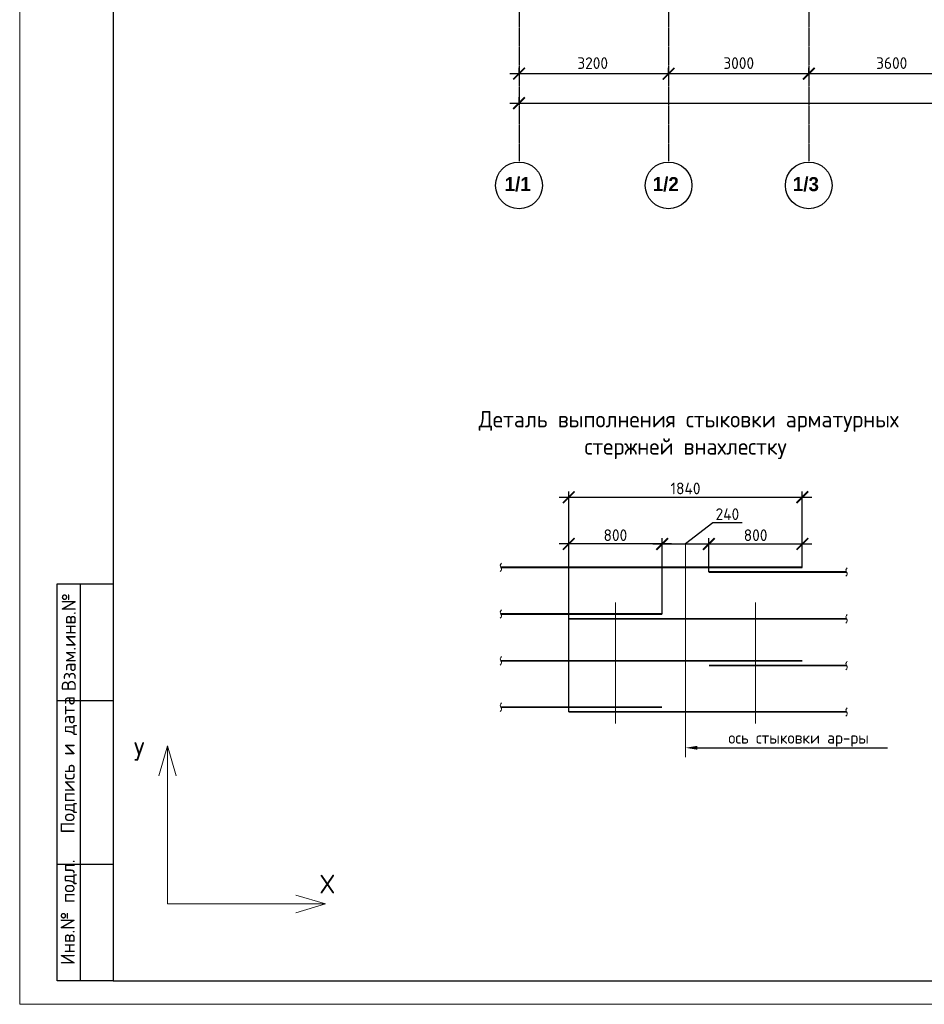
# Model space of a CAD drawing. Header units: millimetres. Extents: x -93479 to 1057970, y -66333 to 172656.
# Tile 330 of 473: x 612538 to 631895, y 1090 to 22158. Entities that reach past the tile are written whole.
import ezdxf
from ezdxf import colors
from ezdxf.entities.mleader import LeaderData, LeaderLine
from ezdxf.enums import TextEntityAlignment as Align
from ezdxf.math import Vec2, Vec3

# ---------------------------------------------------------------- set-up
doc = ezdxf.new("R2010")
doc.units = ezdxf.units.MM
for name, pattern in [('______5', [1100, 800, -100, 100, -100]), ('CENTER2', [28.575, 19.05, -3.175, 3.175, -3.175]), ('осевая', [50.8, 31.75, -6.35, 6.35, -6.35])]:
    doc.linetypes.add(name, pattern=pattern)
for name, color, linetype, lineweight in [('0.20 __', 4, 'Continuous', 20), ('Арматура', 152, 'Continuous', 40), ('Выноски', 20, 'Continuous', 20), ('Осевая', 10, 'CENTER2', 20), ('Оси', 40, '______5', 18), ('подоснова', 151, 'Continuous', 5), ('РАЗМЕРЫ', 7, 'Continuous', 9), ('СПДС_РАЗМЕРЫ', 152, 'Continuous', 25), ('Текст', 7, 'Continuous', 25), ('ТОНКИЕ', 7, 'Continuous', 9), ('Узлы', 7, 'Continuous', 0)]:
    doc.layers.add(name, color=color, linetype=linetype, lineweight=lineweight)
doc.layers.add('ТОЛСТЫЕ_ОСНОВНЫЕ', color=6, linetype='Continuous')
doc.styles.add('GOST-2.304_Type-B', font='GOST_Common.ttf')
doc.styles.add('MtXpl_Century Gothic', font='GOTHICB.TTF', dxfattribs={"height": 0.2})
doc.styles.add('style1', font='GOST_Common.ttf', dxfattribs={"height": 500})
doc.styles.add('Украинский', font='isocpeur.ttf', dxfattribs={"oblique": 12})
doc.dimstyles.new('5х', dxfattribs={"dimscale": 100, "dimtxt": 2.5, "dimasz": 2.5, "dimexe": 1.25, "dimexo": 0, "dimtad": 1, "dimdec": 0, "dimlfac": 0.2, "dimtxsty": 'GOST-2.304_Type-B', "dimblk": 'ARCHTICK', "dimcen": 2.5, "dimdle": 2, "dimadec": 0, "dimazin": 2, "dimtfac": 0.75, "dimtdec": 0, "dimtmove": 1, "dimatfit": 3, "dimfxl": 1, "dimtolj": 1, "dimarcsym": 1})
doc.dimstyles.new('СПДС', dxfattribs={"dimscale": 100, "dimtxt": 2.5, "dimasz": 2.5, "dimexe": 1.25, "dimexo": 0, "dimtad": 1, "dimdec": 0, "dimtxsty": 'GOST-2.304_Type-B', "dimblk": 'ARCHTICK', "dimcen": 2.5, "dimdle": 2, "dimadec": 0, "dimazin": 2, "dimtfac": 0.75, "dimtdec": 0, "dimtmove": 1, "dimatfit": 3, "dimfxl": 1, "dimtolj": 1, "dimarcsym": 1})

# ---------------------------------------------------------------- blocks, each defined once
blk = doc.blocks.new('_ArchTick')
at = {"color": 0, "linetype": 'ByBlock', "const_width": 0.15}
blk.add_lwpolyline([(-0.5, -0.5), (0.5, 0.5)], dxfattribs=at)
blk = doc.blocks.new('*D2014')
at = {"layer": 'DEFPOINTS', "color": 0, "ltscale": 100, "transparency": 16777216}
for p in [(-5586, -35036), (51514, -35036), (51514, -35036)]:
    blk.add_point(p, dxfattribs=at)
at = {"layer": 'СПДС_РАЗМЕРЫ', "color": 0, "lineweight": -2, "transparency": 16777216}
for p, q in [((-5586, -35036), (-5586, -34911)), ((51514, -35036), (51514, -34911)), ((-5786, -35036), (51714, -35036))]:
    blk.add_line(p, q, dxfattribs=at)
at = {"layer": 'СПДС_РАЗМЕРЫ', "color": 0, "lineweight": -2, "ltscale": 100, "transparency": 16777216, "xscale": 250, "yscale": 250, "zscale": 250, "rotation": 180}
blk.add_blockref('_ArchTick', (-5586, -35036), dxfattribs=at)
at = {"layer": 'СПДС_РАЗМЕРЫ', "color": 0, "lineweight": -2, "ltscale": 100, "transparency": 16777216, "xscale": 250, "yscale": 250, "zscale": 250}
blk.add_blockref('_ArchTick', (51514, -35036), dxfattribs=at)
at = {"layer": 'СПДС_РАЗМЕРЫ', "color": 0, "ltscale": 100, "transparency": 16777216, "insert": (22931, -34811), "char_height": 250, "attachment_point": 5, "style": 'GOST-2.304_Type-B'}
blk.add_mtext('\\A1;57100', dxfattribs=at)
blk = doc.blocks.new('*D2023')
at = {"layer": 'DEFPOINTS', "color": 0, "ltscale": 100, "transparency": 16777216}
for p in [(-5586, -34405), (-2386, -34405), (-2386, -34405)]:
    blk.add_point(p, dxfattribs=at)
at = {"layer": 'СПДС_РАЗМЕРЫ', "color": 0, "lineweight": -2, "transparency": 16777216}
for p, q in [((-5586, -34405), (-5586, -34280)), ((-2386, -34405), (-2386, -34280)), ((-5786, -34405), (-2186, -34405))]:
    blk.add_line(p, q, dxfattribs=at)
at = {"layer": 'СПДС_РАЗМЕРЫ', "color": 0, "lineweight": -2, "ltscale": 100, "transparency": 16777216, "xscale": 250, "yscale": 250, "zscale": 250, "rotation": 180}
blk.add_blockref('_ArchTick', (-5586, -34405), dxfattribs=at)
at = {"layer": 'СПДС_РАЗМЕРЫ', "color": 0, "lineweight": -2, "ltscale": 100, "transparency": 16777216, "xscale": 250, "yscale": 250, "zscale": 250}
blk.add_blockref('_ArchTick', (-2386, -34405), dxfattribs=at)
at = {"layer": 'СПДС_РАЗМЕРЫ', "color": 0, "ltscale": 100, "transparency": 16777216, "insert": (-4011, -34180), "char_height": 250, "attachment_point": 5, "style": 'GOST-2.304_Type-B'}
blk.add_mtext('\\A1;3200', dxfattribs=at)
blk = doc.blocks.new('*D2024')
at = {"layer": 'DEFPOINTS', "color": 0, "ltscale": 100, "transparency": 16777216}
for p in [(-2386, -34405), (614, -34405), (614, -34405)]:
    blk.add_point(p, dxfattribs=at)
at = {"layer": 'СПДС_РАЗМЕРЫ', "color": 0, "lineweight": -2, "transparency": 16777216}
for p, q in [((-2386, -34405), (-2386, -34280)), ((614, -34405), (614, -34280)), ((-2586, -34405), (814, -34405))]:
    blk.add_line(p, q, dxfattribs=at)
at = {"layer": 'СПДС_РАЗМЕРЫ', "color": 0, "lineweight": -2, "ltscale": 100, "transparency": 16777216, "xscale": 250, "yscale": 250, "zscale": 250, "rotation": 180}
blk.add_blockref('_ArchTick', (-2386, -34405), dxfattribs=at)
at = {"layer": 'СПДС_РАЗМЕРЫ', "color": 0, "lineweight": -2, "ltscale": 100, "transparency": 16777216, "xscale": 250, "yscale": 250, "zscale": 250}
blk.add_blockref('_ArchTick', (614, -34405), dxfattribs=at)
at = {"layer": 'СПДС_РАЗМЕРЫ', "color": 0, "ltscale": 100, "transparency": 16777216, "insert": (-886, -34180), "char_height": 250, "attachment_point": 5, "style": 'GOST-2.304_Type-B'}
blk.add_mtext('\\A1;3000', dxfattribs=at)
blk = doc.blocks.new('*D2025')
at = {"layer": 'DEFPOINTS', "color": 0, "ltscale": 100, "transparency": 16777216}
for p in [(614, -34405), (4214, -34405), (4214, -34405)]:
    blk.add_point(p, dxfattribs=at)
at = {"layer": 'СПДС_РАЗМЕРЫ', "color": 0, "lineweight": -2, "transparency": 16777216}
for p, q in [((614, -34405), (614, -34280)), ((4214, -34405), (4214, -34280)), ((414, -34405), (4414, -34405))]:
    blk.add_line(p, q, dxfattribs=at)
at = {"layer": 'СПДС_РАЗМЕРЫ', "color": 0, "lineweight": -2, "ltscale": 100, "transparency": 16777216, "xscale": 250, "yscale": 250, "zscale": 250, "rotation": 180}
blk.add_blockref('_ArchTick', (614, -34405), dxfattribs=at)
at = {"layer": 'СПДС_РАЗМЕРЫ', "color": 0, "lineweight": -2, "ltscale": 100, "transparency": 16777216, "xscale": 250, "yscale": 250, "zscale": 250}
blk.add_blockref('_ArchTick', (4214, -34405), dxfattribs=at)
at = {"layer": 'СПДС_РАЗМЕРЫ', "color": 0, "ltscale": 100, "transparency": 16777216, "insert": (2388, -34180), "char_height": 250, "attachment_point": 5, "style": 'GOST-2.304_Type-B'}
blk.add_mtext('\\A1;3600', dxfattribs=at)
blk = doc.blocks.new('*U1950')
at = {"layer": 'ТОЛСТЫЕ_ОСНОВНЫЕ', "color": 7}
for p, q in [((8, 5), (8, 90)), ((8, 90), (20, 90)), ((13, 5), (13, 90)), ((8, 65), (20, 65)), ((8, 30), (20, 30)), ((20, 5), (8, 5))]:
    blk.add_line(p, q, dxfattribs=at)
blk.add_lwpolyline([(20, 5), (836, 5), (836, 589), (20, 589)], close=True, dxfattribs=at)
at = {"layer": 'ТОНКИЕ', "color": 7}
blk.add_lwpolyline([(0, 0), (841, 0), (841, 594), (0, 594)], close=True, dxfattribs=at)
at = {"layer": 'Текст', "color": 7, "style": 'style1'}
for s, p in [('Взам.инв.№', (10.5, 77.5)), ('Подпись и дата', (10.5, 51.25)), ('Инв.№ подл.', (10.5, 19.7))]:
    blk.add_text(s, height=3, rotation=90, dxfattribs=at).set_placement(p, align=Align.MIDDLE)
blk = doc.blocks.new('*D1685')
at = {"layer": 'DEFPOINTS', "color": 0, "ltscale": 100, "transparency": 16777216}
for p in [(629285, 11940), (629285, 10996), (624285, 7347)]:
    blk.add_point(p, dxfattribs=at)
at = {"layer": 'РАЗМЕРЫ', "color": 0, "linetype": 'Continuous', "lineweight": -2, "transparency": 16777216}
for p, q in [((624285, 7347), (624285, 12065)), ((629285, 10996), (629285, 12065)), ((624085, 11940), (629485, 11940))]:
    blk.add_line(p, q, dxfattribs=at)
at = {"layer": 'РАЗМЕРЫ', "color": 0, "lineweight": -2, "ltscale": 100, "transparency": 16777216, "xscale": 250, "yscale": 250, "zscale": 250, "rotation": 180}
blk.add_blockref('_ArchTick', (624285, 11940), dxfattribs=at)
at = {"layer": 'РАЗМЕРЫ', "color": 0, "lineweight": -2, "ltscale": 100, "transparency": 16777216, "xscale": 250, "yscale": 250, "zscale": 250}
blk.add_blockref('_ArchTick', (629285, 11940), dxfattribs=at)
at = {"layer": 'РАЗМЕРЫ', "color": 0, "ltscale": 100, "transparency": 16777216, "insert": (626785, 12128), "char_height": 250, "attachment_point": 5, "style": 'GOST-2.304_Type-B'}
blk.add_mtext('\\A1;1840', dxfattribs=at)
blk = doc.blocks.new('*D1686')
at = {"layer": 'DEFPOINTS', "color": 0, "ltscale": 100, "transparency": 16777216}
for p in [(624285, 10940), (624285, 10440), (626285, 9440)]:
    blk.add_point(p, dxfattribs=at)
at = {"layer": 'РАЗМЕРЫ', "color": 0, "linetype": 'Continuous', "lineweight": -2, "transparency": 16777216}
for p, q in [((624285, 10440), (624285, 11065)), ((626285, 9440), (626285, 11065)), ((626485, 10940), (624085, 10940))]:
    blk.add_line(p, q, dxfattribs=at)
at = {"layer": 'РАЗМЕРЫ', "color": 0, "lineweight": -2, "ltscale": 100, "transparency": 16777216, "xscale": 250, "yscale": 250, "zscale": 250, "rotation": 180}
blk.add_blockref('_ArchTick', (624285, 10940), dxfattribs=at)
at = {"layer": 'РАЗМЕРЫ', "color": 0, "lineweight": -2, "ltscale": 100, "transparency": 16777216, "xscale": 250, "yscale": 250, "zscale": 250}
blk.add_blockref('_ArchTick', (626285, 10940), dxfattribs=at)
at = {"layer": 'РАЗМЕРЫ', "color": 0, "ltscale": 100, "transparency": 16777216, "insert": (625285, 11128), "char_height": 250, "attachment_point": 5, "style": 'GOST-2.304_Type-B'}
blk.add_mtext('\\A1;800', dxfattribs=at)
blk = doc.blocks.new('*D1687')
at = {"layer": 'DEFPOINTS', "color": 0, "ltscale": 100, "transparency": 16777216}
for p in [(629285, 10940), (627285, 10339), (629285, 10440)]:
    blk.add_point(p, dxfattribs=at)
at = {"layer": 'РАЗМЕРЫ', "color": 0, "linetype": 'Continuous', "lineweight": -2, "transparency": 16777216}
for p, q in [((627285, 10339), (627285, 11065)), ((629285, 10440), (629285, 11065)), ((627085, 10940), (629485, 10940))]:
    blk.add_line(p, q, dxfattribs=at)
at = {"layer": 'РАЗМЕРЫ', "color": 0, "lineweight": -2, "ltscale": 100, "transparency": 16777216, "xscale": 250, "yscale": 250, "zscale": 250, "rotation": 180}
blk.add_blockref('_ArchTick', (627285, 10940), dxfattribs=at)
at = {"layer": 'РАЗМЕРЫ', "color": 0, "lineweight": -2, "ltscale": 100, "transparency": 16777216, "xscale": 250, "yscale": 250, "zscale": 250}
blk.add_blockref('_ArchTick', (629285, 10940), dxfattribs=at)
at = {"layer": 'РАЗМЕРЫ', "color": 0, "ltscale": 100, "transparency": 16777216, "insert": (628285, 11128), "char_height": 250, "attachment_point": 5, "style": 'GOST-2.304_Type-B'}
blk.add_mtext('\\A1;800', dxfattribs=at)
blk = doc.blocks.new('*D1688')
at = {"layer": 'DEFPOINTS', "color": 0, "ltscale": 100, "transparency": 16777216}
for p in [(627285, 10940), (626285, 10520), (627285, 10356)]:
    blk.add_point(p, dxfattribs=at)
at = {"layer": 'РАЗМЕРЫ', "color": 0, "linetype": 'Continuous', "lineweight": -2, "transparency": 16777216}
for p, q in [((627370, 11390), (626785, 10940)), ((627995, 11390), (627370, 11390)), ((626285, 10520), (626285, 11065)), ((627285, 10356), (627285, 11065)), ((626085, 10940), (627485, 10940))]:
    blk.add_line(p, q, dxfattribs=at)
at = {"layer": 'РАЗМЕРЫ', "color": 0, "lineweight": -2, "ltscale": 100, "transparency": 16777216, "xscale": 250, "yscale": 250, "zscale": 250, "rotation": 180}
blk.add_blockref('_ArchTick', (626285, 10940), dxfattribs=at)
at = {"layer": 'РАЗМЕРЫ', "color": 0, "lineweight": -2, "ltscale": 100, "transparency": 16777216, "xscale": 250, "yscale": 250, "zscale": 250}
blk.add_blockref('_ArchTick', (627285, 10940), dxfattribs=at)
at = {"layer": 'РАЗМЕРЫ', "color": 0, "ltscale": 100, "transparency": 16777216, "insert": (627682, 11578), "char_height": 250, "attachment_point": 5, "style": 'GOST-2.304_Type-B'}
blk.add_mtext('\\A1;240', dxfattribs=at)
blk = doc.blocks.new('оси')
at = {"color": 7, "linetype": 'ByBlock', "lineweight": -2}
for centre in [(-5586.9, -36796), (-2386.9, -36796), (613.1, -36796)]:
    blk.add_circle(centre, 500, dxfattribs=at)
at = {"layer": 'Оси', "color": 7, "linetype": 'осевая', "lineweight": 25, "transparency": 33554687}
for p, q in [((-5586.3, 151.4), (-5586.3, -36280.2)), ((-2386.3, 151.4), (-2386.3, -36280.2)), ((613.7, 151.4), (613.7, -36280.2))]:
    blk.add_line(p, q, dxfattribs=at)
at = {"layer": 'Оси', "color": 7, "lineweight": 25, "transparency": 33554687, "style": 'MtXpl_Century Gothic'}
for s, p in [('1/1', (-5894.7, -36919.3)), ('1/2', (-2726.1, -36919.3)), ('1/3', (272.6, -36919.3))]:
    blk.add_text(s, height=300, dxfattribs=at).set_placement(p)
at = {"layer": 'СПДС_РАЗМЕРЫ', "color": 7}
for base, p1, p2, picture, middle in [((-2386.3, -34405), (-5586.3, -34405), (-2386.3, -34405), '*D2023', (-4011.5, -34405)), ((613.7, -34405), (-2386.3, -34405), (613.7, -34405), '*D2024', (-886.3, -34405)), ((4213.5, -34405), (613.7, -34405), (4213.5, -34405), '*D2025', (2388.4, -34405)), ((51513.5, -35036.2), (-5586.3, -35036.2), (51513.5, -35036.2), '*D2014', (22931, -35036.2))]:
    dim = blk.add_linear_dim(base=base, p1=p1, p2=p2, dimstyle='СПДС', override={"dimgap": 1}, dxfattribs=at)
    dim.commit()
    dim.dimension.update_dxf_attribs({"geometry": picture, "text_midpoint": middle, "dimtype": 160})

msp = doc.modelspace()

# ---------------------------------------------------------------- linework, layer by layer
at = {"layer": '0.20 __', "color": 7}
for points in [[(622849.4, 10530), (622821.9, 10485), (622849.4, 10395), (622821.9, 10350)], [(630244.7, 10429.1), (630217.2, 10384.1), (630244.7, 10294.1), (630217.2, 10249.1)], [(622849.4, 9530), (622821.9, 9485), (622849.4, 9395), (622821.9, 9350)], [(630244.7, 9429.1), (630217.2, 9384.1), (630244.7, 9294.1), (630217.2, 9249.1)], [(622849.4, 8530), (622821.9, 8485), (622849.4, 8395), (622821.9, 8350)], [(630244.7, 8429.1), (630217.2, 8384.1), (630244.7, 8294.1), (630217.2, 8249.1)], [(622849.4, 7538.4), (622821.9, 7493.4), (622849.4, 7403.4), (622821.9, 7358.4)], [(630244.7, 7437.5), (630217.2, 7392.5), (630244.7, 7302.5), (630217.2, 7257.5)]]:
    msp.add_spline(points, degree=3, dxfattribs=at)
at = {"layer": 'Арматура', "color": 7, "const_width": 40}
for points in [[(622835.7, 10440), (629285.1, 10440)], [(627285.1, 10339.1), (630230.9, 10339.1)], [(622835.7, 9440), (626285.1, 9440)], [(624285.1, 9339.1), (630230.9, 9339.1)], [(622835.7, 8440), (629285.1, 8440)], [(627285.1, 8339.1), (630230.9, 8339.1)], [(622835.7, 7448.4), (626285.1, 7448.4)], [(624285.1, 7347.5), (630230.9, 7347.5)]]:
    msp.add_lwpolyline(points, dxfattribs=at)
at = {"layer": 'Оси', "color": 7, "ltscale": 45}
msp.add_line((626785.1, 10940), (626785.1, 6380.6), dxfattribs=at)
at = {"layer": 'Оси', "color": 7, "linetype": 'Continuous', "ltscale": 20}
for p, q in [((625285.1, 9690), (625285.1, 7097.5)), ((628285.1, 9690), (628285.1, 7097.5))]:
    msp.add_line(p, q, dxfattribs=at)
at = {"layer": 'подоснова', "color": 7}
for p, q in [((615701, 6618.1), (615513.4, 5980.5)), ((615701, 6618.1), (615701, 3237.5)), ((615701, 6618.1), (615888.6, 5980.5)), ((619081.6, 3237.5), (618444, 3425.1)), ((615701, 3237.5), (619081.6, 3237.5)), ((619081.6, 3237.5), (618444, 3049.9))]:
    msp.add_line(p, q, dxfattribs=at)

# ---------------------------------------------------------------- block references
at = {"xscale": 100, "yscale": 100, "zscale": 100}
msp.add_blockref('*U1950', (612537.7, 1090.3), dxfattribs=at)
at = {"color": 7}
msp.add_blockref('оси', (628809.6, 55409), dxfattribs=at)

# ---------------------------------------------------------------- texts
at = {"layer": 'Осевая', "color": 7, "style": 'GOST-2.304_Type-B'}
for s, p in [('У', (615095.8, 6499.4)), ('Х', (619121.3, 3662.4))]:
    msp.add_text(s, height=400, dxfattribs=at).set_placement(p, align=Align.MIDDLE_CENTER)
at = {"layer": 'Узлы', "color": 7, "linetype": 'Continuous', "lineweight": 0, "width": 10464.96, "attachment_point": 5, "style": 'GOST-2.304_Type-B'}
for s, insert, char_height in [('\\pxi0.391,qc;Деталь выполнения стыковки арматурных стержней внахлестку', (626785.1, 13270.2), 350), ('ось стыковки ар-ры', (629203.8, 6758.8), 250)]:
    msp.add_mtext(s, dxfattribs=dict(at, insert=insert, char_height=char_height))

# ---------------------------------------------------------------- dimensions: what is measured, and where the dimension line sits
at = {"layer": 'РАЗМЕРЫ', "color": 7, "linetype": 'Continuous'}
dim = msp.add_linear_dim(base=(629285.1, 11940), p1=(624285.1, 7347.5), p2=(629285.1, 10996.4), text='1840', dimstyle='5х', dxfattribs=at)
dim.commit()
dim.dimension.update_dxf_attribs({"geometry": '*D1685', "text_midpoint": (626785.1, 12127.7)})
for base, p1, p2, text, picture, middle in [((627285.1, 10940), (626285.1, 10520), (627285.1, 10356.1), '240', '*D1688', (627432.2, 11390)), ((624285.1, 10940), (626285.1, 9440), (624285.1, 10440), '800', '*D1686', (625285.1, 10940)), ((629285.1, 10940), (627285.1, 10339.1), (629285.1, 10440), '800', '*D1687', (628285.1, 10940))]:
    dim = msp.add_linear_dim(base=base, p1=p1, p2=p2, text=text, dimstyle='5х', dxfattribs=at)
    dim.commit()
    dim.dimension.update_dxf_attribs({"geometry": picture, "text_midpoint": middle, "dimtype": 160})

# ---------------------------------------------------------------- leaders
at = {"layer": 'Выноски', "color": 7, "ltscale": 0.1}
ml = msp.add_multileader_mtext('Standard', dxfattribs=at)
ml.set_content('', color=7, style='Украинский')
ml.set_leader_properties()
ml.build(insert=Vec2(0, 0))
ml.multileader.update_dxf_attribs({"text_right_attachment_type": 6, "arrow_head_size": 250})
ctx = ml.context
ctx.base_point, ctx.char_height, ctx.arrow_head_size, ctx.landing_gap_size, ctx.plane_origin = Vec3(631104.2, 6579), 0.18, 250, 0.09, Vec3(628525, 3427.2)
ctx.right_attachment = 6
notes = []
notes.append((ctx, [(0, (1, 1, 0), (627535.1, 6579), (1, 0), 3569.2, [(0, [(626785.1, 6579)], 0, [])])]))
ctx.mtext.insert, ctx.mtext.flow_direction = Vec3(631104.3, 6579.1), 5
for ctx, leaders in notes:
    for number, flags, end, landing, length, lines in leaders:
        leader = LeaderData()
        leader.index, (leader.has_last_leader_line, leader.has_dogleg_vector, leader.attachment_direction) = number, flags
        leader.last_leader_point, leader.dogleg_vector, leader.dogleg_length = Vec3(end), Vec3(landing), length
        for number, points, colour, breaks in lines:
            line = LeaderLine()
            line.index, line.vertices, line.color, line.breaks = number, Vec3.list(points), colors.encode_raw_color(colour), breaks
            leader.lines.append(line)
        ctx.leaders.append(leader)

doc.saveas('drawing.dxf')
